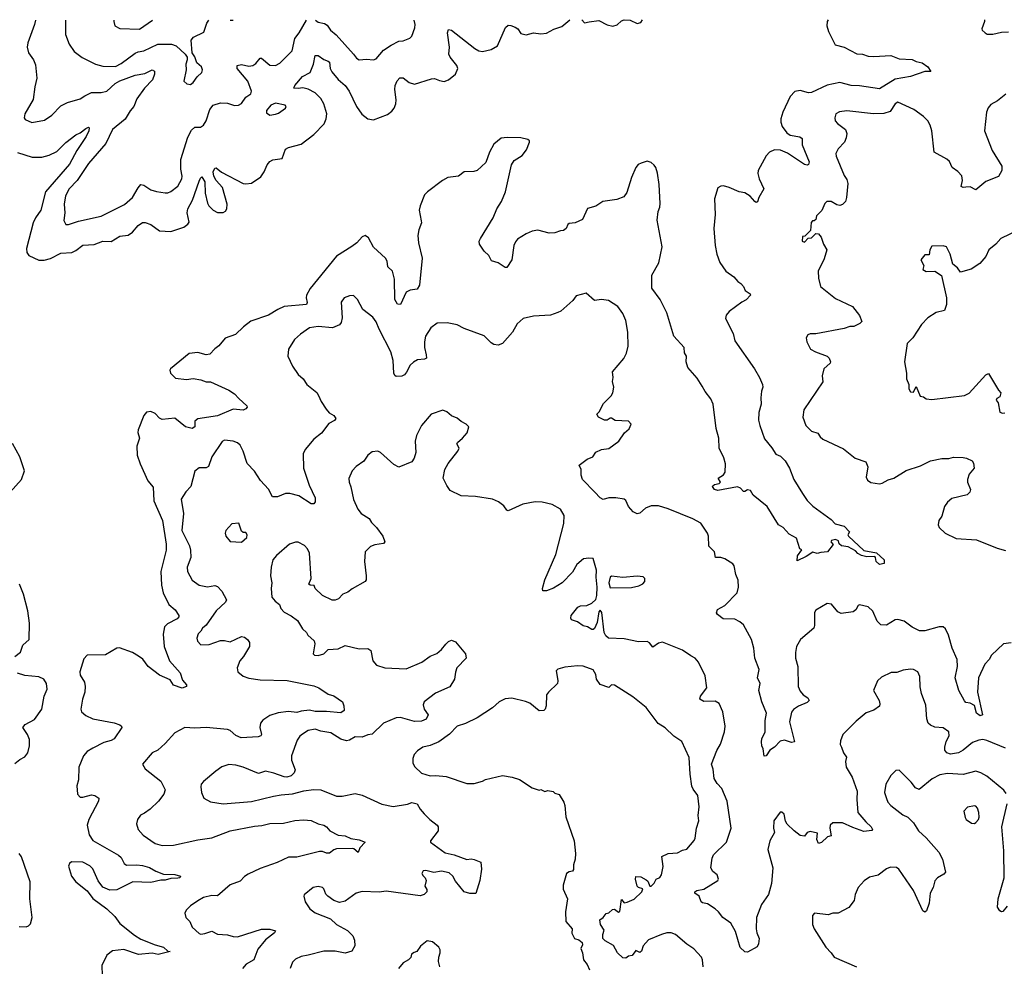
# Model space of a CAD drawing. Extents: x 2056909 to 2160450, y 827444 to 1016825.
# Tile 490 of 501: x 2119429 to 2126376, y 1009520 to 1016199. Entities that reach past the tile are written whole.
import ezdxf

# ---------------------------------------------------------------- set-up
doc = ezdxf.new("R2010")
doc.units = 0

msp = doc.modelspace()

# ---------------------------------------------------------------- linework, layer by layer
at = {"layer": '0CON10XD'}
for points in [[(2119539.9, 1016194.5), (2119534.5, 1016165), (2119487.8, 1016035), (2119483.1, 1016005), (2119492.5, 1015965), (2119525.7, 1015915), (2119540.3, 1015880.3), (2119550.6, 1015785), (2119535.7, 1015725), (2119524.2, 1015635.8), (2119466.7, 1015535), (2119460, 1015505), (2119467.5, 1015495), (2119515, 1015474), (2119605, 1015490), (2119655, 1015523.8), (2119720.3, 1015589.7), (2119765.7, 1015614.3), (2119855, 1015640.6), (2119888.8, 1015661.2), (2119935, 1015684.5), (2120005, 1015684.5), (2120045, 1015694.6), (2120102.7, 1015747.3), (2120135, 1015767.5), (2120245, 1015806.2), (2120311.8, 1015818.2), (2120365, 1015845.7), (2120380.8, 1015835), (2120381.5, 1015815), (2120365.6, 1015774.4), (2120309.5, 1015715), (2120255, 1015640.6), (2120234.4, 1015585), (2120208.9, 1015555), (2120173.5, 1015496.5), (2120085, 1015423.1), (2120038.1, 1015325), (2119915.8, 1015184.2), (2119835.5, 1015065), (2119777.9, 1015005), (2119753.1, 1014955), (2119743.1, 1014896.9), (2119748.6, 1014835), (2119741.7, 1014781.7), (2119755, 1014752.5), (2119773.6, 1014753.6), (2119845, 1014777.1), (2120005, 1014812.5), (2120168.8, 1014895), (2120225, 1014944.3), (2120265, 1015012.9), (2120285, 1015035.6), (2120305, 1015031.4), (2120355, 1014997.8), (2120395, 1014987.5), (2120455, 1014976.9), (2120475, 1014977.1), (2120495, 1014987.1), (2120545, 1015024.3), (2120572.1, 1015075), (2120575.4, 1015095), (2120566.7, 1015145), (2120567, 1015213), (2120615, 1015369.2), (2120642, 1015418), (2120665, 1015441.4), (2120705, 1015441.1), (2120726.4, 1015453.6), (2120745.4, 1015485), (2120770.4, 1015565), (2120795, 1015595.5), (2120845, 1015612.2), (2120895, 1015610), (2120945, 1015594.2), (2120974.1, 1015595.9), (2120995, 1015606.7), (2121025, 1015651.2), (2121060, 1015675), (2121064, 1015695), (2121037.8, 1015765), (2120962.9, 1015855), (2120964.3, 1015875.7), (2120995, 1015882.2), (2121045, 1015871.5), (2121073.3, 1015875), (2121095, 1015889.2), (2121125, 1015928), (2121135, 1015928), (2121195, 1015877.5), (2121235, 1015875.8), (2121265, 1015890.8), (2121351.5, 1015978.5), (2121369.6, 1016065), (2121400.3, 1016105), (2121451.8, 1016195.7)], [(2119751.9, 1016194.6), (2119753.1, 1016095), (2119778, 1016025), (2119813.4, 1015973.4), (2119871.1, 1015931.1), (2119965, 1015885.6), (2120015, 1015870.5), (2120105, 1015869.5), (2120145, 1015889.2), (2120245, 1015963.1), (2120265, 1015972.9), (2120305, 1015978.2), (2120405, 1016026.5), (2120500, 1016025), (2120533.4, 1016013.4), (2120596.4, 1015956.4), (2120610, 1015935), (2120611.2, 1015915), (2120602, 1015885), (2120604, 1015845), (2120586.7, 1015765), (2120607.5, 1015745), (2120635, 1015742), (2120653.3, 1015755), (2120682, 1015795), (2120714.2, 1015825), (2120719.5, 1015845), (2120711.9, 1015865), (2120678, 1015895), (2120665, 1015936.7), (2120646, 1015965), (2120638.8, 1016055), (2120655, 1016076.2), (2120729.3, 1016110.7), (2120749.2, 1016175), (2120764.8, 1016195.3)], [(2125132.7, 1016197.9), (2125125.7, 1016185), (2125124.3, 1016155), (2125135.5, 1016115.5), (2125181.7, 1016021.7), (2125245.4, 1016005.4), (2125335, 1015957.5), (2125375.5, 1015954.5), (2125415, 1015941.5), (2125455, 1015939.1), (2125575.6, 1015945.6), (2125635, 1015922.9), (2125725, 1015918.8), (2125754.2, 1015904.2), (2125796.7, 1015895), (2125835, 1015866.2), (2125858, 1015832), (2125815, 1015832.2), (2125715, 1015797.7), (2125605, 1015779.3), (2125495, 1015710), (2125355, 1015732.5), (2125295, 1015734.6), (2125215.3, 1015754.7), (2125125, 1015736.6), (2125015, 1015685.5), (2124995, 1015683.3), (2124935, 1015698), (2124897.7, 1015692.3), (2124865, 1015656.7), (2124812.9, 1015545), (2124799.4, 1015499.4), (2124798.2, 1015475), (2124807.9, 1015445), (2124841.3, 1015401.3), (2124865, 1015383.8), (2124932.7, 1015372.7), (2124950, 1015360), (2124950.6, 1015315), (2124998.1, 1015195), (2124995, 1015176.7), (2124985, 1015171.9), (2124965, 1015176.5), (2124845, 1015256.2), (2124797.8, 1015277.8), (2124755, 1015281.1), (2124719.2, 1015265), (2124695, 1015238.8), (2124640, 1015135), (2124637.7, 1015112.3), (2124645.7, 1015075), (2124678.5, 1015005), (2124644.2, 1014945), (2124635, 1014912.5), (2124625, 1014909.2), (2124615, 1014915.8), (2124582.8, 1014952.8), (2124545, 1014977.8), (2124505, 1014983.5), (2124435, 1015015.7), (2124395.5, 1015025.5), (2124375, 1015024.2), (2124355, 1015013.3), (2124330, 1014935), (2124335.6, 1014825), (2124325.5, 1014724.5), (2124335.6, 1014605.6), (2124348, 1014545), (2124368.8, 1014485), (2124410, 1014425), (2124467.5, 1014385), (2124495, 1014352.5), (2124518, 1014338), (2124536.2, 1014315), (2124547.7, 1014287.7), (2124583.3, 1014265), (2124586.1, 1014256.1), (2124555, 1014221.2), (2124523.3, 1014205), (2124435, 1014138.8), (2124413.8, 1014115), (2124409.3, 1014089.3), (2124462.9, 1013985), (2124475, 1013933.8), (2124614.4, 1013735), (2124649.2, 1013675), (2124668.8, 1013625), (2124671.2, 1013605), (2124662.3, 1013577.7), (2124658.3, 1013531.7), (2124659.2, 1013485), (2124643.7, 1013426.3), (2124642.2, 1013372.2), (2124650, 1013335), (2124685, 1013241.2), (2124735, 1013178), (2124763.6, 1013133.6), (2124797.9, 1013117.9), (2124830, 1013085), (2124860, 1013035), (2124891.4, 1012955), (2124950.9, 1012855), (2124985, 1012805.8), (2125025.4, 1012765.4), (2125155, 1012672.5), (2125181.7, 1012641.7), (2125245.6, 1012625.6), (2125282.5, 1012585), (2125272.5, 1012565), (2125277.5, 1012555), (2125383.6, 1012453.6), (2125475, 1012437.1), (2125527, 1012387), (2125527.9, 1012362.1), (2125494.6, 1012354.6), (2125471.9, 1012375), (2125468, 1012405), (2125461.4, 1012411.4), (2125405, 1012409.4), (2125367.8, 1012417.8), (2125342.5, 1012432.5), (2125325, 1012452), (2125275, 1012480), (2125226.4, 1012486.4), (2125211.7, 1012501.7), (2125205, 1012522.5), (2125185, 1012530), (2125157.5, 1012525), (2125152.5, 1012515), (2125167.5, 1012495), (2125127.5, 1012445), (2125080.8, 1012439.2), (2125055, 1012432.5), (2125025, 1012442.5), (2124978.9, 1012411.1), (2124915, 1012380), (2124917.1, 1012415), (2124947.5, 1012457.5), (2124932.5, 1012465), (2124910, 1012540), (2124857.7, 1012567.7), (2124816.2, 1012615), (2124783.8, 1012635), (2124702, 1012765), (2124604.5, 1012844.5), (2124585, 1012876), (2124565, 1012882), (2124545, 1012868.8), (2124535, 1012870), (2124515, 1012893.3), (2124493.6, 1012903.6), (2124355, 1012876.2), (2124330, 1012885), (2124316.7, 1012905), (2124319.3, 1012910.7), (2124330, 1012920), (2124363.6, 1012926.4), (2124372.5, 1012935), (2124357.5, 1012965), (2124393.8, 1012986.2), (2124406.2, 1013005), (2124408, 1013065), (2124397.6, 1013107.6), (2124364.2, 1013175), (2124362.5, 1013245), (2124343.6, 1013313.6), (2124320.7, 1013485), (2124304.6, 1013524.6), (2124265.5, 1013575.5), (2124245, 1013613.3), (2124209.1, 1013669.1), (2124143.3, 1013745), (2124131.2, 1013785), (2124134, 1013825), (2124119.2, 1013849.2), (2124116.2, 1013885), (2124045.3, 1013965.3), (2123995, 1014130), (2123946.9, 1014225), (2123889.2, 1014305), (2123889.2, 1014395), (2123937.4, 1014482.6), (2123962.1, 1014595), (2123927.5, 1014785), (2123934.3, 1014845), (2123946.5, 1014875), (2123948.9, 1014901.1), (2123941.8, 1015035), (2123929.2, 1015115), (2123916.9, 1015155), (2123905, 1015172), (2123885, 1015191.2), (2123855, 1015201.2), (2123814, 1015186), (2123792.7, 1015177.3), (2123775, 1015156.7), (2123744.5, 1015085.5), (2123711.7, 1014978.3), (2123690.5, 1014949.5), (2123641.2, 1014928.8), (2123544.2, 1014915.8), (2123495, 1014884), (2123435, 1014867.5), (2123400, 1014790), (2123347.5, 1014765), (2123305, 1014761.2), (2123295.9, 1014754.1), (2123283.8, 1014725), (2123265, 1014711.2), (2123245, 1014710), (2123205, 1014693.8), (2123165, 1014692), (2123085, 1014712.5), (2123045, 1014705.6), (2123001.3, 1014688.7), (2122940.7, 1014649.3), (2122927.6, 1014632.4), (2122915.6, 1014604.4), (2122902.5, 1014505), (2122865, 1014450), (2122855, 1014450), (2122805, 1014483.3), (2122757, 1014497), (2122738.8, 1014535), (2122706.7, 1014565), (2122673.9, 1014613.9), (2122672, 1014635), (2122680, 1014655), (2122769.6, 1014800.4), (2122795.6, 1014865), (2122827.8, 1014915), (2122856, 1014984), (2122898, 1015175), (2122918, 1015205), (2122975, 1015241.2), (2123005, 1015280), (2123026.2, 1015335), (2123026.2, 1015345), (2123015, 1015353.3), (2122965, 1015366.2), (2122867.3, 1015367.3), (2122825, 1015363.8), (2122775, 1015321.2), (2122744.4, 1015265), (2122718.8, 1015191.2), (2122657.5, 1015135), (2122632.4, 1015127.6), (2122565, 1015125.6), (2122524.5, 1015095.5), (2122449.2, 1015085), (2122413.3, 1015065), (2122306, 1014985), (2122285, 1014963.3), (2122254, 1014885), (2122248, 1014855), (2122261.4, 1014778.6), (2122262.9, 1014765), (2122244.2, 1014715), (2122238.8, 1014675), (2122242, 1014625), (2122268.9, 1014515), (2122249.4, 1014325), (2122232.4, 1014297.6), (2122185, 1014291.4), (2122155, 1014276.9), (2122115, 1014188), (2122095, 1014190.8), (2122075.4, 1014225.4), (2122072.7, 1014367.3), (2122059.1, 1014425), (2122027.5, 1014455), (2122021.1, 1014495), (2122009.4, 1014515), (2121925, 1014594), (2121889.7, 1014659.7), (2121867.1, 1014677.1), (2121845, 1014667.1), (2121808.1, 1014625), (2121772.7, 1014597.3), (2121665, 1014530.6), (2121478.3, 1014301.7), (2121451.6, 1014255), (2121449.7, 1014235), (2121457.6, 1014202.4), (2121451.7, 1014188.3), (2121295, 1014174.6), (2121250.8, 1014155), (2121185, 1014113.8), (2121058.9, 1014071.1), (2121007.3, 1014032.7), (2120951.5, 1013978.5), (2120878.3, 1013951.7), (2120835, 1013897.5), (2120805, 1013877.5), (2120771.2, 1013838.8), (2120745, 1013834.2), (2120685, 1013850), (2120625, 1013844), (2120493.3, 1013735), (2120487.5, 1013725), (2120492.5, 1013705), (2120528.3, 1013668.3), (2120605, 1013659.2), (2120653.9, 1013666.1), (2120708.3, 1013658.3), (2120745, 1013644), (2120775, 1013644.2), (2120905, 1013585.6), (2120945, 1013558.1), (2120975.4, 1013525.4), (2121030.8, 1013475), (2121034, 1013465), (2121025, 1013452), (2121005, 1013444.4), (2120935, 1013450), (2120825, 1013402.7), (2120685, 1013382.9), (2120664.5, 1013365.5), (2120664.2, 1013325), (2120645, 1013313.1), (2120600, 1013325), (2120525, 1013387.5), (2120435, 1013377.1), (2120415, 1013387.5), (2120385, 1013419.2), (2120355, 1013434), (2120325, 1013430), (2120305, 1013406.7), (2120264.5, 1013305), (2120263.5, 1013285), (2120274.5, 1013245), (2120255, 1013190), (2120259.2, 1013125), (2120279.4, 1013065), (2120334.4, 1012945), (2120370.9, 1012900.9), (2120376.6, 1012805), (2120436, 1012666), (2120462.8, 1012497.2), (2120463.7, 1012456.3), (2120426.2, 1012305), (2120428.9, 1012208.9), (2120440.5, 1012155), (2120481.4, 1012071.4), (2120526.7, 1012035), (2120551.2, 1011995), (2120551.2, 1011985), (2120539.3, 1011970.7), (2120471.2, 1011935), (2120452, 1011915), (2120442.4, 1011862.4), (2120448.2, 1011775), (2120485.4, 1011675.4), (2120560.7, 1011590.7), (2120578.3, 1011538.3), (2120606.1, 1011506.1), (2120606.7, 1011495), (2120575, 1011483.1), (2120515, 1011504.4), (2120491.2, 1011541.2), (2120414.7, 1011574.7), (2120336.7, 1011635), (2120297.1, 1011687.1), (2120266.9, 1011706.9), (2120226.2, 1011735), (2120133.5, 1011766.5), (2120115, 1011763.3), (2120035, 1011717.1), (2119905, 1011715.8), (2119881.1, 1011688.9), (2119853.1, 1011596.9), (2119856.8, 1011575), (2119886.5, 1011525), (2119891.5, 1011495), (2119888.9, 1011455), (2119872.7, 1011405), (2119860, 1011335), (2119865.4, 1011315.4), (2119895, 1011288.6), (2119945.4, 1011265.4), (2120095, 1011236.9), (2120135, 1011223.8), (2120147.5, 1011215), (2120150, 1011205), (2120096.2, 1011125), (2120075, 1011112.9), (2120022.2, 1011097.8), (2119945, 1011059.4), (2119905.4, 1011034.6), (2119879.4, 1011005), (2119845.7, 1010925), (2119844.2, 1010835), (2119832.3, 1010792.3), (2119836.2, 1010735), (2119855, 1010713.8), (2119875, 1010713.1), (2119935, 1010730), (2119960, 1010725), (2119988, 1010705), (2119985.8, 1010685), (2119916.4, 1010555), (2119905.5, 1010515.5), (2119918.5, 1010448.5), (2119945, 1010407.8), (2120125.8, 1010305), (2120145, 1010287.5), (2120167.1, 1010245), (2120182.2, 1010232.2), (2120255, 1010235.7), (2120295, 1010230.8), (2120345, 1010217.1), (2120390.5, 1010190.5), (2120445, 1010170), (2120525, 1010167.3), (2120563.8, 1010155), (2120558.8, 1010145), (2120545, 1010141.4), (2120495, 1010139.6), (2120455, 1010127.1), (2120425, 1010126.9), (2120355, 1010110.5), (2120227.5, 1010115), (2120115, 1010059.2), (2120065, 1010057.5)], [(2120093.6, 1016194.8), (2120092.5, 1016185), (2120101.2, 1016155), (2120135, 1016135.8), (2120275, 1016131.4), (2120366.7, 1016195)], [(2120915, 1016195.4), (2120935, 1016195.4)], [(2121393, 1015713), (2121364.4, 1015714.4), (2121371.1, 1015735), (2121425, 1015797.8), (2121477.8, 1015825), (2121502.5, 1015885), (2121513.9, 1015946.1), (2121534.3, 1015945.7), (2121575, 1015916.9), (2121605, 1015907.1), (2121615, 1015898), (2121619.5, 1015855), (2121631.2, 1015831.2), (2121675, 1015776.5), (2121724.8, 1015734.8), (2121753.9, 1015693.9), (2121805, 1015585.8), (2121842, 1015532), (2121885, 1015500), (2121925, 1015491.5), (2122025, 1015530.4), (2122055, 1015553.3), (2122071.8, 1015575), (2122083.9, 1015605), (2122086.2, 1015633.8), (2122075.8, 1015705), (2122077.9, 1015735), (2122091.8, 1015768.2), (2122111.5, 1015788.5), (2122135, 1015789.5), (2122176.3, 1015756.3), (2122214, 1015744), (2122335, 1015780.4), (2122355, 1015782.5), (2122390.4, 1015770.4), (2122425, 1015763.5), (2122455, 1015773.5), (2122503.5, 1015815), (2122519.6, 1015855), (2122513.5, 1015875), (2122465.5, 1015935), (2122457.5, 1015955), (2122461.8, 1016005), (2122448.1, 1016105), (2122455, 1016128.8), (2122475, 1016125.7), (2122640, 1015995), (2122668.9, 1015978.9), (2122695, 1015974.5), (2122755, 1015988.1), (2122799.2, 1016015), (2122857.4, 1016142.6), (2122875, 1016158.9), (2122895, 1016158.2), (2122925, 1016146.5), (2122943, 1016133), (2122965, 1016100), (2123002.7, 1016092.7), (2123055, 1016106.4), (2123105, 1016097.9), (2123145, 1016103.9), (2123197.5, 1016132.5), (2123255, 1016151.3), (2123309.8, 1016196.9)], [(2121515.4, 1016195.8), (2121535, 1016182.1), (2121580.6, 1016170.6), (2121599.4, 1016159.4), (2121622.5, 1016125), (2121661.1, 1016091.1), (2121783.6, 1015956.4), (2121805, 1015926), (2121825, 1015915.8), (2121875, 1015920.8), (2121925, 1015916.2), (2121945, 1015922), (2121995.8, 1015984.2), (2122050.4, 1016019.6), (2122105, 1016047.1), (2122135, 1016050), (2122182.4, 1016067.6), (2122195, 1016083.3), (2122217.9, 1016142.1), (2122218.6, 1016165), (2122211.3, 1016196.2)], [(2123396.1, 1016196.9), (2123415, 1016176.4), (2123447.5, 1016182.5), (2123515, 1016192.5), (2123575, 1016163.2), (2123615, 1016151.8), (2123645, 1016162.5), (2123675, 1016190), (2123695, 1016197.1), (2123735, 1016195.6), (2123785, 1016170.8), (2123812.3, 1016177.7), (2123822.1, 1016197.2)], [(2126234.8, 1016198.6), (2126236.2, 1016185), (2126217.5, 1016135), (2126220, 1016125), (2126240, 1016105), (2126255, 1016097.5), (2126295, 1016097.5), (2126355, 1016111.2), (2126405, 1016113.3)], [(2119415, 1015260.5), (2119518.1, 1015228.1), (2119585, 1015227.7), (2119637.6, 1015242.4), (2119690.4, 1015269.6), (2119755, 1015332.5), (2119825, 1015387.1), (2119855, 1015401.4), (2119895, 1015432), (2119915, 1015440), (2119920, 1015435), (2119918.1, 1015415), (2119898.8, 1015375), (2119832.2, 1015275), (2119780.8, 1015179.2), (2119612.3, 1014985), (2119579.3, 1014855), (2119540.5, 1014799.5), (2119525, 1014765.8), (2119476.4, 1014585), (2119480, 1014555), (2119493.1, 1014535), (2119565, 1014502.3), (2119602.4, 1014502.4), (2119645.7, 1014514.3), (2119719.8, 1014550.2), (2119796.9, 1014555), (2119825, 1014569.4), (2119875, 1014608.9), (2119955, 1014612.9), (2120015, 1014636), (2120075, 1014634.7), (2120135, 1014671.8), (2120195, 1014678.8), (2120225, 1014698.8), (2120265, 1014746.9), (2120295, 1014767.5), (2120315, 1014767.5), (2120355, 1014752.5), (2120415, 1014708), (2120495, 1014704.1), (2120587.5, 1014735), (2120616.2, 1014755), (2120625, 1014770), (2120612, 1014835), (2120615.2, 1014865), (2120648.8, 1014925), (2120695, 1015058.8), (2120705, 1015081.2), (2120715, 1015088.8), (2120735.6, 1015055), (2120738.9, 1014975), (2120754.2, 1014904.2), (2120764.5, 1014885), (2120795, 1014855.6), (2120825, 1014838.6), (2120865, 1014837.5), (2120881.7, 1014848.3), (2120890.8, 1014865), (2120893.9, 1014896.1), (2120859.1, 1015015), (2120815.6, 1015065), (2120799.4, 1015095), (2120794.4, 1015125), (2120805, 1015151.2), (2120815, 1015154), (2120852.3, 1015122.3), (2121005, 1015043.8), (2121025, 1015040), (2121065, 1015045.6), (2121129.5, 1015090.5), (2121153.1, 1015125), (2121174.5, 1015175.5), (2121195, 1015198.8), (2121215, 1015210), (2121280.7, 1015219.3), (2121305, 1015286.2), (2121325, 1015298), (2121415, 1015321.1), (2121505, 1015389.5), (2121577, 1015463), (2121591.5, 1015498.5), (2121595.8, 1015535), (2121574.2, 1015605), (2121555, 1015642.7), (2121515, 1015682.7), (2121465, 1015708.5), (2121426.7, 1015716.7), (2121393, 1015713)], [(2126385.8, 1015674.2), (2126326.7, 1015625), (2126280.7, 1015599.3), (2126262.4, 1015577.6), (2126249.2, 1015545), (2126236, 1015415), (2126289.2, 1015275), (2126358, 1015165), (2126358.8, 1015135), (2126335, 1015093.3), (2126245, 1015056.2), (2126175, 1014997.5), (2126135, 1015020), (2126105, 1015015.8), (2126085, 1015013.8), (2126071.2, 1015021.2), (2126080, 1015065), (2126075.9, 1015095.9), (2126047.3, 1015127.3), (2126006.7, 1015155), (2125988.3, 1015198.3), (2125970, 1015215), (2125882, 1015265), (2125864.2, 1015414.2), (2125852.5, 1015455), (2125836, 1015485), (2125805.6, 1015515.6), (2125736.7, 1015565), (2125625, 1015617.5), (2125606.2, 1015605), (2125570.3, 1015549.7), (2125525, 1015535.7), (2125453.2, 1015533.2), (2125265, 1015554.4), (2125212.1, 1015547.9), (2125186.2, 1015535), (2125179.2, 1015505), (2125182, 1015485), (2125198, 1015465), (2125254.2, 1015425), (2125264.2, 1015395), (2125260.8, 1015365), (2125249.2, 1015335), (2125203.7, 1015286.3), (2125187.8, 1015255), (2125189.1, 1015235), (2125245, 1015100), (2125265, 1015070.8), (2125271.7, 1015041.7), (2125262.9, 1014945), (2125254.5, 1014915.5), (2125235, 1014894.4), (2125215, 1014888.2), (2125195, 1014892.9), (2125155, 1014915.6), (2125122.5, 1014915), (2125109.3, 1014900.7), (2125088.3, 1014851.7), (2125050, 1014815), (2125045, 1014790), (2125035, 1014780), (2125021.7, 1014778.3), (2125013, 1014767), (2125008.3, 1014711.7), (2124968.3, 1014671.7), (2124951.7, 1014668.3), (2124950, 1014635), (2124965, 1014630), (2124991.7, 1014658.3), (2125015, 1014660), (2125045, 1014690), (2125065, 1014687.5), (2125082.5, 1014665), (2125100, 1014615), (2125122.5, 1014575), (2125105, 1014512.5), (2125062, 1014425), (2125063.8, 1014375), (2125080, 1014315), (2125185, 1014231.2), (2125303.9, 1014173.9), (2125355, 1014112.5), (2125371.7, 1014068.3), (2125357.5, 1014055), (2125315, 1014034), (2125285, 1014033.8), (2125245, 1014020.8), (2125045, 1013983.3), (2125005, 1013982.5), (2124990, 1013975), (2124977.5, 1013955), (2124982.5, 1013925), (2125007.5, 1013875), (2125042.5, 1013855), (2125126.7, 1013825), (2125141.2, 1013811.2), (2125150, 1013785), (2125146.2, 1013775), (2125102.9, 1013735), (2125090.6, 1013685), (2125095, 1013643.3), (2124962.5, 1013445), (2124954.1, 1013394.1), (2124976.2, 1013335), (2125016.2, 1013295), (2125060.3, 1013280.3), (2125076, 1013255), (2125095, 1013239.2), (2125241.2, 1013171.2), (2125324.3, 1013104.3), (2125399.2, 1013079.2), (2125413.6, 1013043.6), (2125401.7, 1012971.7), (2125410.5, 1012950.5), (2125435, 1012933.8), (2125495, 1012923.8), (2125515, 1012928.8), (2125557, 1012953), (2125597, 1012963), (2125682.5, 1013017.5), (2125785, 1013051.1), (2125855, 1013086.7), (2125935, 1013102.5), (2125985, 1013103.1), (2126017.1, 1013112.9), (2126085, 1013109.2), (2126110, 1013105), (2126150, 1013085), (2126159.3, 1013069.3), (2126163.3, 1013035), (2126128.8, 1012991.2), (2126116.2, 1012955), (2126116.7, 1012935), (2126136.2, 1012885), (2126133.3, 1012865), (2126113.9, 1012846.1), (2126005, 1012821.2), (2125975.8, 1012794.2), (2125954, 1012765), (2125934.3, 1012695.7), (2125914.2, 1012665.8), (2125909.2, 1012635), (2125915.8, 1012615), (2125958, 1012575), (2126035, 1012538.2), (2126178.7, 1012528.7), (2126325, 1012470.6), (2126385, 1012453.5)], [(2121195, 1015526), (2121235, 1015532), (2121255, 1015539.2), (2121303.8, 1015575), (2121308.8, 1015585), (2121303.3, 1015595), (2121235, 1015609.4), (2121200, 1015595), (2121171.7, 1015558.3), (2121171.7, 1015541.7), (2121195, 1015526)], [(2126473.6, 1014713.6), (2126351.2, 1014655), (2126315.7, 1014614.3), (2126266.7, 1014575), (2126245, 1014526.7), (2126202.3, 1014477.7), (2126141.7, 1014438.3), (2126066.2, 1014416.2), (2126045, 1014447.5), (2126013, 1014473), (2125993.3, 1014545), (2125966.7, 1014595), (2125945, 1014603.3), (2125865, 1014600), (2125850, 1014575), (2125845, 1014540), (2125815, 1014540), (2125787.5, 1014505), (2125807.5, 1014465), (2125800, 1014435), (2125825, 1014421.2), (2125885, 1014423.8), (2125933.6, 1014393.6), (2125967.5, 1014235), (2125968.8, 1014188.8), (2125953.6, 1014146.4), (2125895, 1014132), (2125835.8, 1014094.2), (2125792.1, 1014047.9), (2125730, 1013955), (2125690, 1013915), (2125671.2, 1013785), (2125686.7, 1013705), (2125686.7, 1013665), (2125702.5, 1013625), (2125703, 1013593), (2125713.6, 1013573.6), (2125735, 1013570), (2125755, 1013610), (2125781.7, 1013541.7), (2125805, 1013537.5), (2125823.6, 1013523.6), (2125865, 1013520), (2126095, 1013546), (2126127, 1013563), (2126245, 1013692.5), (2126265, 1013702.5), (2126334.3, 1013584.3), (2126351.2, 1013565), (2126345, 1013537.5), (2126322.5, 1013525), (2126317.5, 1013515), (2126332.5, 1013495), (2126345, 1013430), (2126362.7, 1013422.7), (2126380, 1013425)], [(2123486.1, 1012866.1), (2123399.2, 1012955), (2123390, 1012985), (2123391.2, 1013025), (2123376.2, 1013055), (2123431.7, 1013098.3), (2123473.3, 1013115), (2123495, 1013146.2), (2123535, 1013166.2), (2123585.9, 1013174.1), (2123656.7, 1013225), (2123697, 1013283), (2123728.3, 1013311.7), (2123742.5, 1013345), (2123725, 1013366.7), (2123630.7, 1013370.7), (2123605, 1013387.5), (2123595, 1013387.5), (2123575, 1013372.5), (2123555, 1013372.5), (2123513.6, 1013393.6), (2123500, 1013415), (2123518.3, 1013431.7), (2123548.3, 1013491.7), (2123603.3, 1013545), (2123613.8, 1013565), (2123620, 1013605), (2123612, 1013645), (2123616.2, 1013675), (2123612.5, 1013715), (2123691.2, 1013808.8), (2123709.2, 1013845), (2123721.4, 1013895), (2123719.1, 1013995), (2123705.5, 1014075.5), (2123684.3, 1014125), (2123650, 1014175), (2123583.6, 1014216.4), (2123535, 1014224.2), (2123485, 1014216.2), (2123425, 1014270), (2123355, 1014250), (2123332.7, 1014217.3), (2123246.8, 1014143.2), (2123226.6, 1014133.4), (2123175, 1014114.2), (2123055, 1014105.8), (2122980.3, 1014089.7), (2122938.3, 1014051.7), (2122905.6, 1013995), (2122835, 1013913.3), (2122805, 1013902), (2122775, 1013906.2), (2122755, 1013918), (2122705, 1013969.2), (2122565, 1014020.8), (2122515, 1014046), (2122445, 1014060), (2122375, 1014057.5), (2122328.8, 1014025), (2122292.5, 1013965), (2122284.2, 1013925), (2122284.2, 1013885), (2122298.1, 1013835), (2122298.6, 1013811.4), (2122285.9, 1013804.1), (2122235, 1013798.6), (2122207, 1013783), (2122185, 1013760), (2122158.7, 1013711.3), (2122145, 1013694), (2122125, 1013684.2), (2122085, 1013681.2), (2122075, 1013687.5), (2122069.2, 1013705), (2122064.4, 1013795), (2122047.9, 1013855), (2121965.5, 1014015), (2121945, 1014066.2), (2121919.8, 1014099.8), (2121850, 1014155), (2121812.5, 1014225), (2121785, 1014252.5), (2121755, 1014251.2), (2121717.5, 1014235), (2121696.7, 1014205), (2121704.2, 1014095), (2121696.9, 1014063.1), (2121684.4, 1014045.6), (2121635.5, 1014024.5), (2121535, 1014034.4), (2121475, 1014023.8), (2121409.7, 1013980.3), (2121368.8, 1013941.2), (2121326.7, 1013875), (2121320, 1013825), (2121353.8, 1013755), (2121394.2, 1013694.2), (2121428.8, 1013665), (2121455, 1013623.8), (2121525, 1013568.8), (2121537.8, 1013547.8), (2121555.6, 1013505.6), (2121591.2, 1013451.2), (2121613.3, 1013425), (2121646.2, 1013405), (2121658.8, 1013385), (2121649.4, 1013370.6), (2121611.3, 1013348.7), (2121559.7, 1013280.3), (2121505, 1013240), (2121444.2, 1013165.8), (2121430, 1013135), (2121431.9, 1013035), (2121471.9, 1012915), (2121513.5, 1012825), (2121513.1, 1012796.9), (2121505, 1012783.8), (2121485, 1012783.3), (2121398.6, 1012838.6), (2121335, 1012855.6), (2121304.4, 1012855.6), (2121248.3, 1012831.7), (2121213.2, 1012833.2), (2121185, 1012886.2), (2121127.2, 1012947.2), (2121085, 1013013.8), (2121035, 1013067.5), (2121005.8, 1013155), (2120985, 1013196.2), (2120965, 1013213.8), (2120935.7, 1013225.7), (2120875, 1013232.5), (2120857, 1013223), (2120785, 1013113.8), (2120762, 1013045), (2120745, 1013036.9), (2120695, 1013037.1), (2120665, 1013013.3), (2120637.5, 1012905), (2120602, 1012868), (2120569.2, 1012815), (2120585.5, 1012715), (2120573.1, 1012595), (2120627.3, 1012487.3), (2120635.4, 1012455), (2120635.6, 1012405), (2120612, 1012335), (2120614.2, 1012305), (2120645.8, 1012245), (2120695, 1012209.4), (2120755, 1012196.7), (2120805, 1012205.5), (2120825, 1012199.1), (2120856.5, 1012166.5), (2120887.7, 1012105), (2120880.8, 1012089.2), (2120815, 1012026.7), (2120745, 1011926.7), (2120720, 1011905), (2120707.5, 1011885), (2120687.5, 1011865), (2120680, 1011835), (2120684.1, 1011814.1), (2120707, 1011787), (2120765, 1011790.6), (2120845, 1011817.8), (2120875, 1011819.1), (2120915, 1011809.4), (2120995, 1011845.8), (2121015, 1011842), (2121036.6, 1011826.6), (2121050, 1011805), (2121050, 1011775), (2121008.9, 1011705), (2120982.9, 1011675), (2120964.2, 1011625), (2120968.6, 1011598.6), (2121006.4, 1011566.4), (2121045, 1011553.6), (2121125, 1011540), (2121316.7, 1011536.7), (2121505, 1011498.8), (2121539.2, 1011485), (2121605, 1011440), (2121645, 1011427.5), (2121706.4, 1011386.4), (2121716.7, 1011356.7), (2121718.8, 1011325), (2121695, 1011307.1), (2121595, 1011316.9), (2121515, 1011317.3), (2121475, 1011326.2), (2121415, 1011320.8), (2121385, 1011311.6), (2121326.6, 1011316.6), (2121251.9, 1011308.1), (2121195, 1011289.5), (2121144.7, 1011255.3), (2121128.9, 1011235), (2121122.9, 1011205), (2121134.2, 1011155), (2121131.2, 1011145), (2121112.1, 1011137.9), (2120991.1, 1011131.1), (2120955, 1011147.1), (2120915, 1011182.5), (2120895, 1011191.4), (2120745, 1011205.6), (2120665, 1011200), (2120595, 1011204.4), (2120525, 1011168.1), (2120455, 1011090.8), (2120404.4, 1011045.6), (2120364, 1011025), (2120296.7, 1010945), (2120315, 1010913.8), (2120424, 1010825), (2120455.7, 1010765), (2120447.1, 1010735), (2120408.6, 1010685), (2120350.9, 1010629.1), (2120309.3, 1010600.7), (2120282.5, 1010585), (2120260.8, 1010555), (2120254.2, 1010525), (2120264.2, 1010485), (2120301.2, 1010445), (2120385, 1010385.8), (2120435, 1010372.5), (2120515, 1010375.6), (2120685, 1010411.8), (2120785, 1010426.5), (2120914.7, 1010475.3), (2121085, 1010509.2), (2121137, 1010513), (2121195, 1010527.9), (2121291.1, 1010528.9), (2121370.5, 1010549.5), (2121435, 1010552.9), (2121485, 1010548.6), (2121535, 1010524.4), (2121575.8, 1010515.8), (2121593.3, 1010505), (2121617.5, 1010475), (2121675.9, 1010445.9), (2121725, 1010440.8), (2121765, 1010421.2), (2121825, 1010411.2), (2121867.5, 1010395), (2121828.8, 1010355), (2121817, 1010323), (2121787.6, 1010347.6), (2121775, 1010350.6), (2121665, 1010348.8), (2121645, 1010341.2), (2121615, 1010317.5), (2121595, 1010318), (2121565, 1010330), (2121545, 1010329.2), (2121385, 1010289.4), (2121325, 1010290), (2121245, 1010251.5), (2121125, 1010208.8), (2121040.2, 1010169.8), (2121015, 1010154.4), (2120985, 1010120.6), (2120915, 1010095.6), (2120825, 1010017.8), (2120785, 1010020.4), (2120725.7, 1010004.3), (2120685, 1009982), (2120635, 1009946.2), (2120603.8, 1009915), (2120594.2, 1009895), (2120602.5, 1009865), (2120629.2, 1009835), (2120647.1, 1009795), (2120695, 1009751.4), (2120707, 1009747), (2120735, 1009750.5), (2120785, 1009768.1), (2120825, 1009745.6), (2120895, 1009741.4), (2120935, 1009729.4), (2120965, 1009727.8), (2121135, 1009781.1), (2121195, 1009782.5), (2121235, 1009770), (2121226.7, 1009755), (2121162.4, 1009707.6), (2121109.7, 1009640.3), (2121082, 1009565), (2121026.2, 1009535), (2121001.4, 1009505)], [(2126385, 1011057.9), (2126253.4, 1011113.4), (2126225, 1011119.4), (2126195.7, 1011115.7), (2126151.9, 1011098.1), (2126085, 1011044.4), (2126053.4, 1011026.6), (2125995, 1011016.9), (2125970.6, 1011025), (2125957.1, 1011045), (2125955.8, 1011065.8), (2125965.6, 1011105), (2125985.6, 1011145), (2125984.2, 1011175), (2125945, 1011202.2), (2125885, 1011207.5), (2125855, 1011220), (2125838, 1011235), (2125828.6, 1011265), (2125823, 1011363), (2125792, 1011445), (2125782.3, 1011492.3), (2125778.8, 1011565), (2125765, 1011596.7), (2125735, 1011613.3), (2125715, 1011616.2), (2125661.7, 1011608.3), (2125616.4, 1011593.6), (2125578.3, 1011591.7), (2125509.3, 1011560.7), (2125480, 1011535), (2125452.5, 1011465), (2125492.5, 1011395), (2125497.7, 1011372.3), (2125494.2, 1011355.8), (2125455, 1011325.8), (2125400.9, 1011309.1), (2125330.3, 1011249.7), (2125236.7, 1011155), (2125219.3, 1011110.7), (2125218.8, 1011085), (2125226.2, 1011065), (2125241.2, 1011025), (2125262, 1010995), (2125255.8, 1010965), (2125260, 1010925), (2125301.9, 1010855), (2125338.6, 1010755), (2125334.3, 1010695.7), (2125342.5, 1010605), (2125398.5, 1010538.5), (2125435.6, 1010505), (2125445.7, 1010485), (2125441.9, 1010478.1), (2125385, 1010470.9), (2125308.1, 1010498.1), (2125235, 1010532.9), (2125165, 1010531.2), (2125146.2, 1010515), (2125143.8, 1010495), (2125155, 1010440), (2125127.5, 1010432.5), (2125085, 1010393.3), (2125065, 1010386.7), (2125052.5, 1010415), (2125058.7, 1010458.7), (2125005, 1010470.6), (2124985.7, 1010464.3), (2124965, 1010437.5), (2124935, 1010443.3), (2124892.5, 1010475), (2124843.6, 1010523.6), (2124833, 1010543), (2124823.6, 1010593.6), (2124805, 1010607.5), (2124795, 1010607.5), (2124750.8, 1010545), (2124746.7, 1010495), (2124753.8, 1010465), (2124720.5, 1010405), (2124708.5, 1010345), (2124741.9, 1010215), (2124733.1, 1010105), (2124712.6, 1010027.4), (2124663.6, 1009956.4), (2124628.1, 1009865), (2124624.4, 1009785), (2124628.9, 1009755), (2124647.1, 1009715), (2124642.3, 1009677.7), (2124633.3, 1009656.7), (2124565, 1009618.8), (2124545, 1009621.2), (2124512.6, 1009652.6), (2124479.2, 1009765), (2124446.7, 1009825), (2124390, 1009865), (2124359.2, 1009905), (2124335, 1009925.7), (2124281.7, 1009961.7), (2124247.3, 1009967.3), (2124236.2, 1009975), (2124222.5, 1010015), (2124192.5, 1010035), (2124192.5, 1010045), (2124206.7, 1010055), (2124255.4, 1010064.6), (2124354.1, 1010125.9), (2124360, 1010135), (2124350, 1010165), (2124318.8, 1010188.8), (2124305.8, 1010215), (2124315, 1010283.8), (2124325, 1010305.6), (2124415.4, 1010395), (2124449.5, 1010495), (2124420, 1010685), (2124382.5, 1010775), (2124349.5, 1010809.5), (2124327.8, 1010845), (2124320.9, 1010910.9), (2124310, 1010945), (2124346.5, 1011043.5), (2124372.3, 1011087.7), (2124401.1, 1011175), (2124407.1, 1011215), (2124390.6, 1011315), (2124364.2, 1011375), (2124335, 1011391.1), (2124255, 1011387.5), (2124226.7, 1011405), (2124232, 1011425), (2124276.2, 1011485), (2124265, 1011570), (2124218.8, 1011665), (2124195, 1011693.3), (2124165, 1011711.2), (2124105, 1011750), (2123965, 1011805.6), (2123935, 1011799.5), (2123895, 1011770.8), (2123873, 1011803), (2123855, 1011811.5), (2123795, 1011810), (2123695, 1011830.9), (2123583.8, 1011833.8), (2123565, 1011850.8), (2123553.6, 1011875), (2123535.8, 1012015.8), (2123525, 1012032.5), (2123515, 1012020), (2123503.1, 1011945), (2123485, 1011903.8), (2123475, 1011896), (2123465, 1011896.2), (2123435, 1011916), (2123405, 1011921.2), (2123365, 1011950), (2123322.5, 1011965), (2123316.7, 1011975), (2123320, 1011995), (2123366.7, 1012053.3), (2123385, 1012063.3), (2123430, 1012065), (2123465, 1012081.2), (2123492.9, 1012107.1), (2123500, 1012135), (2123504.5, 1012195), (2123495.5, 1012265), (2123499.1, 1012315), (2123475, 1012396.7), (2123445, 1012400), (2123407.5, 1012395), (2123360.8, 1012355), (2123329.3, 1012300.7), (2123255.8, 1012224.2), (2123195, 1012187.5), (2123145, 1012168.8), (2123120, 1012170), (2123118.8, 1012185), (2123134.5, 1012245.5), (2123211.8, 1012425), (2123268.8, 1012645), (2123271.1, 1012701.1), (2123245, 1012745.8), (2123185, 1012778.1), (2123115, 1012795.6), (2123066.8, 1012796.8), (2122978.7, 1012781.3), (2122875, 1012732.5), (2122865, 1012737.5), (2122845, 1012768.8), (2122807, 1012797), (2122765.7, 1012815.7), (2122645, 1012834.2), (2122545, 1012838.8), (2122465.9, 1012875.9), (2122441.7, 1012911.7), (2122418, 1012965), (2122428.8, 1013025), (2122452.1, 1013067.9), (2122521.2, 1013155), (2122530, 1013175), (2122513.8, 1013205), (2122518, 1013215), (2122553.3, 1013245), (2122585.8, 1013284.2), (2122597.5, 1013325), (2122580, 1013345), (2122545, 1013362.5), (2122515, 1013387.5), (2122475, 1013403.3), (2122442.3, 1013432.3), (2122415, 1013443.8), (2122333.3, 1013415), (2122263.3, 1013335), (2122228.8, 1013265), (2122218.8, 1013225), (2122224, 1013145), (2122212, 1013105), (2122195, 1013078), (2122105, 1013041.2), (2122069.5, 1013059.5), (2121975.7, 1013145.7), (2121955, 1013153.8), (2121915, 1013148.8), (2121885, 1013126.7), (2121856.6, 1013083.4), (2121803.6, 1013046.4), (2121775.8, 1013015), (2121751.7, 1012961.7), (2121754.2, 1012935), (2121766.2, 1012903.8)], [(2119361.9, 1012865), (2119441.5, 1012955), (2119464.2, 1013015), (2119430, 1013115), (2119379.2, 1013209.2)], [(2121766.2, 1012903.8), (2121785, 1012812.5), (2121814, 1012745), (2121838.8, 1012715), (2121895, 1012678.8), (2121910.2, 1012650.2), (2121946.2, 1012616.2), (2121991.4, 1012555), (2122006, 1012515), (2121997, 1012503), (2121935.8, 1012494.2), (2121905, 1012482), (2121866.1, 1012443.9), (2121862, 1012375), (2121874, 1012275), (2121873.6, 1012246.4), (2121867.5, 1012235), (2121775, 1012183.3), (2121745, 1012160), (2121710, 1012145), (2121678.3, 1012111.7), (2121655, 1012102.5), (2121635, 1012102.5), (2121566.4, 1012136.4), (2121513.3, 1012185), (2121506.2, 1012206.2), (2121478.8, 1012208.8), (2121470, 1012215), (2121485.8, 1012255), (2121474.2, 1012435), (2121459.2, 1012465), (2121437.6, 1012487.6), (2121395, 1012512), (2121375, 1012512.5), (2121332.5, 1012497.5), (2121241.1, 1012418.9), (2121215, 1012387.5), (2121204.4, 1012335.6), (2121198.5, 1012275), (2121208.6, 1012225), (2121204.2, 1012185), (2121209.2, 1012125), (2121232.5, 1012095), (2121262.3, 1012072.3), (2121271.2, 1012045), (2121295, 1012018), (2121343.7, 1011993.7), (2121389.2, 1011959.2), (2121425, 1011900), (2121453.3, 1011875), (2121461.2, 1011855), (2121506.2, 1011815), (2121511.2, 1011795), (2121500, 1011725), (2121510, 1011715), (2121535, 1011713.8), (2121575, 1011724), (2121606.1, 1011753.9), (2121675, 1011760), (2121725, 1011783.5), (2121825, 1011758.6), (2121885, 1011761.4), (2121906.8, 1011746.8), (2121920.8, 1011675), (2121946.7, 1011645), (2122006.4, 1011626.4), (2122155, 1011619.6), (2122266, 1011665), (2122325, 1011707.3), (2122373.1, 1011726.9), (2122405, 1011754), (2122436.6, 1011793.4), (2122455, 1011811.2), (2122475, 1011820), (2122505, 1011810), (2122573.3, 1011725), (2122578.8, 1011695), (2122514.2, 1011625), (2122502.9, 1011595), (2122496, 1011545), (2122465, 1011491.2), (2122362.6, 1011447.4), (2122282.5, 1011385), (2122275.8, 1011365), (2122282.9, 1011335), (2122311.4, 1011295), (2122297.7, 1011262.3), (2122265, 1011250), (2122215, 1011247.5), (2122115, 1011275.8), (2122085, 1011274), (2121995.5, 1011234.5), (2121915, 1011156.7), (2121885, 1011152.7), (2121845, 1011136.5), (2121795, 1011137.8), (2121755, 1011114.5), (2121735, 1011109.6), (2121695, 1011122.2), (2121625, 1011166.2), (2121555, 1011178.5), (2121515, 1011192.1), (2121465, 1011183.1), (2121425, 1011156.9), (2121406.3, 1011143.7), (2121387.5, 1011115), (2121348.1, 1011005), (2121347.5, 1010975), (2121373.8, 1010905), (2121366.7, 1010885), (2121345, 1010864.2), (2121315, 1010854.3), (2121295, 1010855.7), (2121223.4, 1010883.4), (2121162.7, 1010897.3), (2121115, 1010879.2), (2121005, 1010924.3), (2120955, 1010938.6), (2120905, 1010942.5), (2120855, 1010927.5), (2120812.6, 1010897.4), (2120725, 1010823.8), (2120710.8, 1010805), (2120708, 1010785), (2120712.5, 1010745), (2120727.5, 1010705), (2120775, 1010681.2), (2120865, 1010665.8), (2121065, 1010681.4), (2121220.3, 1010719.7), (2121275, 1010730.5), (2121355, 1010735.8), (2121435, 1010757.1), (2121502, 1010768), (2121555, 1010765.5), (2121665, 1010720), (2121705, 1010721.1), (2121795, 1010739.5), (2121845, 1010726.5), (2121985, 1010662.9), (2122065, 1010648.1), (2122165, 1010663.6), (2122195, 1010675.5), (2122233.8, 1010665), (2122255, 1010627.5), (2122283.3, 1010595), (2122323.8, 1010555), (2122375.7, 1010515.7), (2122381.2, 1010505), (2122381.2, 1010475), (2122326.7, 1010405), (2122327.5, 1010395), (2122431.2, 1010321.2), (2122495, 1010306.7), (2122585, 1010273.8), (2122615, 1010278), (2122635, 1010273.8), (2122683.6, 1010253.6), (2122686.2, 1010205), (2122676.7, 1010125), (2122646.7, 1010033.3), (2122605, 1010032.5), (2122566.1, 1010046.1), (2122505, 1010121.2), (2122485.6, 1010155.6), (2122458.3, 1010178.3), (2122405, 1010191.9), (2122350.5, 1010180.5), (2122295, 1010196), (2122275, 1010193.3), (2122266.2, 1010175), (2122275, 1010157.5), (2122290, 1010145), (2122296.7, 1010125), (2122287.5, 1010085), (2122301.7, 1010061.7), (2122302.5, 1010045), (2122282.5, 1010027.5), (2122255, 1010018.1), (2122015, 1010050.6), (2121965, 1010042.5), (2121845, 1010048.1), (2121803.3, 1010035), (2121725, 1009980), (2121685, 1009970), (2121645, 1009983.3), (2121603.3, 1010015), (2121589.5, 1010029.5), (2121575, 1010067.5), (2121565, 1010076.7), (2121535, 1010083.3), (2121500, 1010075), (2121436.7, 1010025), (2121433.3, 1010015), (2121444, 1009975), (2121476.2, 1009925), (2121515, 1009896), (2121621.2, 1009855), (2121665, 1009815.8), (2121742.5, 1009772.5), (2121778.6, 1009735), (2121791.9, 1009705), (2121793.1, 1009665), (2121772.4, 1009627.6), (2121725, 1009613.3), (2121655, 1009627.3), (2121575, 1009626.8), (2121465, 1009597.3), (2121415, 1009590), (2121375, 1009570), (2121355, 1009548.8), (2121337.8, 1009505)], [(2126425, 1011801.5), (2126370, 1011795), (2126285.5, 1011714.5), (2126268.6, 1011685), (2126237.4, 1011652.6), (2126193.1, 1011555), (2126186.9, 1011455), (2126222, 1011295), (2126205, 1011286.9), (2126180.5, 1011305), (2126165, 1011358.8), (2126135, 1011376), (2126105, 1011382), (2126095, 1011392), (2126054.5, 1011465), (2126029.4, 1011555), (2126045.8, 1011635), (2126042.2, 1011685), (2126007.9, 1011765), (2125981.5, 1011855), (2125960.8, 1011900.8), (2125944.1, 1011914.1), (2125915, 1011914), (2125815.6, 1011885.6), (2125777.6, 1011887.6), (2125725, 1011912), (2125670, 1011955), (2125625, 1011967.1), (2125605, 1011964), (2125545, 1011926.7), (2125505, 1011928.8), (2125478, 1011955), (2125448, 1012025), (2125415, 1012055.7), (2125355, 1012071.2), (2125344.1, 1012065.9), (2125327.5, 1012035), (2125309.5, 1012020.5), (2125225, 1012008), (2125201.1, 1012021.1), (2125157.5, 1012075), (2125125, 1012080), (2125046.4, 1012033.6), (2125036.7, 1012015), (2125037.5, 1011925), (2125032, 1011905), (2124938.1, 1011825), (2124908.9, 1011775), (2124901.9, 1011735), (2124903.3, 1011695), (2124919.5, 1011635), (2124921.9, 1011495), (2124935, 1011461.2), (2124956.1, 1011436.1), (2124988.8, 1011415), (2124998, 1011395), (2124985, 1011380), (2124924.6, 1011355.4), (2124888.3, 1011331.7), (2124875, 1011312.5), (2124860.8, 1011245), (2124895.7, 1011104.3), (2124875, 1011100), (2124825, 1011114.2), (2124795, 1011108), (2124755, 1011066), (2124722, 1011045), (2124695, 1011003.8), (2124682, 1011002), (2124674, 1011055), (2124664.2, 1011075), (2124663.1, 1011103.1), (2124665.6, 1011125), (2124688.1, 1011175), (2124689.5, 1011255), (2124698.1, 1011305), (2124665.7, 1011385), (2124644.2, 1011465), (2124652.2, 1011515), (2124634.6, 1011555), (2124645.5, 1011615), (2124616.2, 1011695), (2124609.6, 1011765), (2124593.3, 1011825), (2124535, 1011930), (2124510.8, 1011950.8), (2124475, 1011970), (2124392.3, 1011972.3), (2124352.1, 1012002.1), (2124344.2, 1012014.2), (2124353.4, 1012036.6), (2124405, 1012066.2), (2124491.2, 1012155), (2124501.2, 1012195), (2124498.8, 1012245), (2124481.2, 1012285), (2124470, 1012345), (2124459.5, 1012359.5), (2124403.9, 1012393.9), (2124375, 1012403.3), (2124337.5, 1012405), (2124330, 1012445), (2124292, 1012485), (2124288.6, 1012555), (2124282, 1012575), (2124235.4, 1012645.4), (2124177.8, 1012677.8), (2124005, 1012746.7), (2123935, 1012767.5), (2123885, 1012767.5), (2123845, 1012752), (2123805, 1012716), (2123785, 1012711.2), (2123757.3, 1012727.3), (2123725, 1012763.3), (2123705.9, 1012805.9), (2123695, 1012816.7), (2123635, 1012826), (2123585, 1012824), (2123545, 1012813.8), (2123524.1, 1012824.1), (2123486.1, 1012866.1)], [(2120995, 1012511.2), (2121032.5, 1012545), (2121033, 1012563), (2121025, 1012580), (2121005, 1012580), (2120995, 1012590), (2120975, 1012646.7), (2120925, 1012642.5), (2120883.8, 1012595), (2120878.8, 1012575), (2120883.3, 1012555), (2120915, 1012517.5), (2120995, 1012511.2)], [(2119395, 1011705.5), (2119434.6, 1011735.4), (2119452.2, 1011785), (2119495.2, 1011824.8), (2119498.1, 1011941.9), (2119486.8, 1012026.8), (2119455.5, 1012145), (2119428.8, 1012215)], [(2123595, 1012190), (2123745, 1012193.3), (2123796.4, 1012203.6), (2123825, 1012217.5), (2123840, 1012235), (2123840, 1012255), (2123827, 1012267), (2123785, 1012272.5), (2123685, 1012262.5), (2123605, 1012272.5), (2123594.1, 1012265.9), (2123586.7, 1012225), (2123595, 1012190)], [(2124250, 1009515), (2124246.9, 1009565), (2124239.2, 1009585), (2124185, 1009644), (2124136.7, 1009675), (2124055, 1009743.3), (2124026.1, 1009756.1), (2123995, 1009756.2), (2123956.1, 1009743.9), (2123865, 1009706), (2123846.7, 1009685), (2123828.8, 1009665), (2123815, 1009627.5), (2123805, 1009617.5), (2123775, 1009631.2), (2123750, 1009595), (2123725, 1009592.5), (2123705, 1009576.7), (2123685, 1009580), (2123647.5, 1009615), (2123617.7, 1009667.7), (2123559.3, 1009699.3), (2123542.5, 1009715), (2123542.5, 1009745), (2123552.5, 1009775), (2123527.5, 1009815), (2123523, 1009847), (2123545.9, 1009864.1), (2123567.5, 1009892.5), (2123585, 1009897.5), (2123610.5, 1009919.5), (2123625, 1009922), (2123655, 1009902.5), (2123663.3, 1009906.7), (2123675, 1009990), (2123695, 1009967.5), (2123715, 1009971.2), (2123765, 1009993.8), (2123818.6, 1010045), (2123825.5, 1010065.5), (2123796, 1010076), (2123786.2, 1010086.2), (2123773.5, 1010135), (2123776.2, 1010153.8), (2123810.8, 1010150.8), (2123849.7, 1010129.7), (2123861.1, 1010121.1), (2123874.8, 1010084.8), (2123885, 1010085.5), (2123905, 1010106), (2123920, 1010135), (2123945, 1010147.1), (2123957.9, 1010165), (2123969.5, 1010225), (2123960, 1010295), (2124004.3, 1010315.7), (2124069.4, 1010320.6), (2124105, 1010339.2), (2124135, 1010345.7), (2124186.7, 1010406.7), (2124195.6, 1010425), (2124203.1, 1010495), (2124220.9, 1010545), (2124216.8, 1010583.2), (2124223.5, 1010645), (2124214.6, 1010724.6), (2124180.1, 1010770.1), (2124171.5, 1010791.5), (2124158.8, 1010875), (2124152.7, 1010992.7), (2124101.2, 1011105), (2124044.4, 1011144.4), (2123983, 1011203), (2123933.4, 1011233.4), (2123850, 1011345), (2123755, 1011421.2), (2123625, 1011503.3), (2123605, 1011506.7), (2123585, 1011486.7), (2123525, 1011508.8), (2123498, 1011545), (2123495, 1011577.5), (2123475, 1011612.5), (2123405, 1011636.7), (2123365, 1011640), (2123275, 1011630), (2123225, 1011616.2), (2123213.3, 1011605), (2123217.5, 1011592.5), (2123226.7, 1011535), (2123222.5, 1011515), (2123160, 1011455), (2123146.7, 1011435), (2123143, 1011357), (2123136.1, 1011333.9), (2123126.1, 1011323.9), (2123095, 1011323.3), (2123027.3, 1011377.3), (2122998.8, 1011388.8), (2122900.8, 1011410.8), (2122855, 1011408.1), (2122812, 1011385), (2122765, 1011344.4), (2122656.2, 1011273.8), (2122575, 1011233.1), (2122515, 1011214.4), (2122462, 1011158), (2122385.5, 1011104.5), (2122325, 1011078), (2122272.5, 1011065), (2122235, 1011040), (2122212.5, 1011015), (2122202.5, 1010985), (2122203, 1010953), (2122217, 1010927), (2122265, 1010882.5), (2122325, 1010864.4), (2122365, 1010866.7), (2122439.1, 1010859.1), (2122585, 1010809.4), (2122635, 1010810.6), (2122693.5, 1010826.5), (2122715, 1010838.1), (2122834.4, 1010865.6), (2122904.2, 1010854.2), (2122955, 1010837.5), (2123045, 1010780), (2123095, 1010763.3), (2123106.4, 1010766.4), (2123133.6, 1010753.6), (2123155, 1010760), (2123193.6, 1010753.6), (2123205, 1010742.5), (2123235, 1010732.5), (2123268.3, 1010678.3), (2123276, 1010655), (2123282, 1010575), (2123340, 1010405), (2123350.8, 1010315), (2123348.6, 1010275), (2123336.2, 1010235), (2123336.4, 1010203.6), (2123328.3, 1010191.7), (2123305, 1010187.5), (2123287.5, 1010175), (2123263, 1010093), (2123263.3, 1010065), (2123293.3, 1009995), (2123278.8, 1009905), (2123283.3, 1009835), (2123327.5, 1009785), (2123323.6, 1009753.6), (2123342.5, 1009715), (2123375, 1009707.5), (2123398, 1009688), (2123399.3, 1009670.7), (2123387.5, 1009645), (2123400, 1009615), (2123407.5, 1009565), (2123433.6, 1009533.6), (2123450, 1009495)], [(2119395, 1010951.5), (2119430.4, 1010979.6), (2119465, 1010996.7), (2119486.2, 1011025), (2119498.8, 1011075), (2119499, 1011119), (2119485.4, 1011155), (2119451.1, 1011205), (2119468.9, 1011225), (2119535, 1011260.9), (2119585, 1011334.7), (2119602.5, 1011425), (2119622.9, 1011475), (2119617.8, 1011515), (2119598.6, 1011545), (2119565, 1011562.7), (2119465, 1011571.3), (2119415, 1011587.9)], [(2126387.9, 1010737.9), (2126373.3, 1010763.3), (2126252, 1010862), (2126211.2, 1010885), (2126175, 1010895.5), (2126085, 1010873.9), (2125975, 1010879.2), (2125919.7, 1010870.3), (2125867, 1010843), (2125775, 1010766.7), (2125748.8, 1010778.8), (2125718.3, 1010818.3), (2125635, 1010903.3), (2125609.3, 1010900.7), (2125574.4, 1010865.6), (2125540, 1010805), (2125530.6, 1010745), (2125543.4, 1010703.4), (2125555, 1010678.8), (2125576.2, 1010655), (2125659.5, 1010589.5), (2125695, 1010572), (2125735, 1010532), (2125771.4, 1010475), (2125825.3, 1010425.3), (2125914, 1010325), (2125939.2, 1010275), (2125960, 1010185), (2125949.1, 1010170.9), (2125905, 1010144.2), (2125886.6, 1010123.4), (2125874.4, 1010075), (2125852.9, 1010035), (2125845.7, 1009965), (2125827.9, 1009912.1), (2125815, 1009901.2), (2125801.7, 1009911.7), (2125734.4, 1010054.4), (2125632, 1010205), (2125615, 1010216.9), (2125571.7, 1010218.3), (2125545, 1010207.5), (2125485, 1010162.9), (2125425, 1010149.2), (2125386.4, 1010123.6), (2125344, 1010075), (2125323, 1010027), (2125317.5, 1009985), (2125278.8, 1009935), (2125204.3, 1009895.7), (2125165, 1009894.2), (2125134.1, 1009884.1), (2125036.4, 1009893.6), (2125022.7, 1009877.3), (2125023.3, 1009815), (2125033.3, 1009785), (2125116.2, 1009655), (2125155, 1009615.8), (2125175, 1009584.4), (2125332.5, 1009515)], [(2126165, 1010526.7), (2126175, 1010533.3), (2126193.8, 1010555), (2126197.7, 1010572.3), (2126196, 1010605), (2126186, 1010635), (2126175, 1010648.8), (2126165, 1010651.2), (2126115, 1010643.3), (2126091.2, 1010615), (2126099.3, 1010569.3), (2126107.5, 1010555), (2126145, 1010530), (2126165, 1010526.7)], [(2126395, 1009944.5), (2126365, 1009905.7), (2126355, 1009904), (2126345, 1009910.8), (2126327.9, 1009937.9), (2126332, 1009995), (2126375.3, 1010145), (2126372.1, 1010335), (2126358.4, 1010505), (2126394.7, 1010665)], [(2119425, 1009800.5), (2119475, 1009798.9), (2119492, 1009805), (2119505, 1009818.8), (2119517.9, 1009865), (2119500.9, 1009995), (2119502.3, 1010115), (2119441.6, 1010291.6), (2119425, 1010314.7)], [(2120065, 1010057.5), (2120015, 1010077.5), (2119982.6, 1010122.6), (2119945, 1010207.1), (2119925, 1010228.2), (2119875, 1010253.7), (2119795, 1010256), (2119781.2, 1010245), (2119773, 1010227), (2119795.4, 1010155), (2119825, 1010115.4), (2119905, 1010053.1), (2119945, 1009999.2), (2120044.7, 1009924.7), (2120100.8, 1009870.8), (2120135, 1009822.5), (2120239.4, 1009739.4), (2120285, 1009711.8), (2120385, 1009671.5), (2120443.8, 1009655), (2120475, 1009626.7), (2120490, 1009625), (2120406.8, 1009603.2), (2120365, 1009613.1), (2120266.9, 1009603.1), (2120165, 1009637.5), (2120085, 1009630), (2120045, 1009597.5), (2120008.9, 1009525), (2120011.4, 1009455)], [(2122394.4, 1009515), (2122384.5, 1009554.5), (2122385.7, 1009584.3), (2122396, 1009615), (2122396.1, 1009636.1), (2122387.5, 1009655), (2122342.7, 1009692.7), (2122305, 1009700), (2122257.3, 1009662.7), (2122230, 1009625), (2122213, 1009617), (2122193.8, 1009605), (2122187.7, 1009582.3), (2122172.5, 1009565), (2122135, 1009543.3), (2122102.5, 1009505)]]:
    msp.add_lwpolyline(points, dxfattribs=at)

doc.saveas('drawing.dxf')
